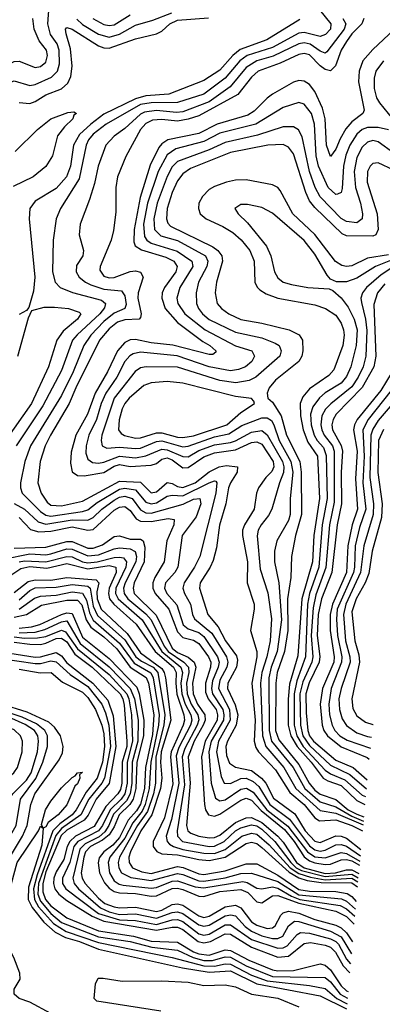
# Model space of a CAD drawing. Header units: inches. Extents: x 884549 to 1028252, y 526810 to 653624.
# Tile 694 of 1056: x 1000131 to 1001506, y 573772 to 577506. Entities that reach past the tile are written whole.
import ezdxf

# ---------------------------------------------------------------- set-up
doc = ezdxf.new("R2010")
doc.units = ezdxf.units.IN
doc.header["$MEASUREMENT"] = 0
doc.layers.add('B0507', color=7, linetype='Continuous')

msp = doc.modelspace()

# ---------------------------------------------------------------- linework, layer by layer
at = {"layer": 'B0507', "color": 5}
for points, elevation in [([(1000000, 577123), (1000010, 577121.1), (1000030, 577149.2), (1000042.4, 577197.6), (1000055, 577225), (1000070, 577247.4), (1000090, 577266), (1000110, 577273.8), (1000170, 577256.1), (1000190, 577259.6), (1000252.3, 577287.7), (1000275.2, 577310), (1000282.1, 577337.9), (1000281.3, 577390), (1000274.1, 577414.1), (1000248.6, 577450), (1000238.1, 577490), (1000246.5, 577610)], 1940), ([(1001204.1, 577624.1), (1001310.8, 577490), (1001309.6, 577470), (1001290.5, 577450), (1001270, 577442.5), (1001210, 577456.8), (1001190, 577455.3), (1001090, 577399.8), (1000993.3, 577370), (1000966.4, 577350), (1000910, 577283.8), (1000830, 577223.1), (1000730, 577192), (1000630, 577191.1), (1000590, 577184.1), (1000459.7, 577110), (1000410, 577071.3), (1000392.7, 577050), (1000384, 577030), (1000357.1, 576902.9), (1000286.1, 576790), (1000269.4, 576750.6), (1000258.2, 576670), (1000256.1, 576550), (1000266.1, 576510), (1000285.3, 576490), (1000331.5, 576471.5), (1000441.6, 576441.6), (1000456.6, 576430), (1000452.8, 576412.8), (1000435.8, 576390), (1000348.7, 576311.3), (1000331.2, 576290), (1000290, 576175.6), (1000218.7, 576041.3), (1000117.8, 575890)], 1940), ([(1000000, 577336.4), (1000013.9, 577313.9), (1000030, 577307.8), (1000110, 577347), (1000130, 577347.9), (1000190, 577325.1), (1000210, 577328), (1000230, 577345.1), (1000236.6, 577370), (1000232.5, 577390), (1000205.5, 577425.5), (1000186, 577470), (1000181.2, 577510)], 1960), ([(1000130, 577191.3), (1000170, 577188.4), (1000190, 577195.5), (1000230, 577220.4), (1000290, 577243.8), (1000314.3, 577265.7), (1000325.9, 577290), (1000330.4, 577330), (1000324.3, 577395.7), (1000307.7, 577452.3), (1000305.7, 577470), (1000310, 577476.6), (1000330, 577470.1), (1000430, 577406.6), (1000450, 577398.8), (1000470, 577397.7), (1000570, 577432.7), (1000650, 577452.1), (1000670, 577462.4), (1000700.3, 577490), (1000730, 577503.7), (1000847.8, 577512.2)], 1920), ([(1001193.4, 577506.6), (1001068.6, 577430), (1000967.5, 577392.5), (1000939.8, 577370), (1000890, 577314.9), (1000830, 577274.8), (1000696.3, 577223.7), (1000610, 577217), (1000570, 577206.2), (1000450, 577147.2), (1000400.5, 577110), (1000358.6, 577070), (1000334.9, 577030), (1000323.5, 576950), (1000308.5, 576910), (1000270, 576865.3), (1000190, 576817.6), (1000170.1, 576790), (1000167, 576750), (1000189.3, 576530), (1000183.2, 576476.8), (1000165.5, 576414.5), (1000157.5, 576402.5), (1000130, 576387.5)], 1920), ([(1001356.2, 577510), (1001367.5, 577490), (1001361.6, 577470), (1001296, 577384), (1001290, 577378.5), (1001270, 577386.7), (1001232.5, 577412.5), (1001210, 577417.5), (1001190, 577414.4), (1001092.8, 577367.3), (1001030, 577349.2), (1000990, 577324.1), (1000929.3, 577250.7), (1000850, 577193.9), (1000750, 577156.9), (1000725.7, 577154.3), (1000650, 577161.6), (1000604.8, 577155.2), (1000590, 577147.5), (1000530, 577092.6), (1000490, 577064), (1000458.3, 577030), (1000428.6, 576950), (1000415.4, 576884.6), (1000396.5, 576823.5), (1000360.5, 576730), (1000356.3, 576690), (1000372.8, 576630), (1000370.2, 576610), (1000346.8, 576573.2), (1000345.5, 576550), (1000356.6, 576530), (1000380.6, 576510), (1000400.5, 576500.5), (1000450, 576484), (1000517.3, 576477.3), (1000530, 576459.1), (1000534.8, 576425.2), (1000530, 576410), (1000490, 576393.2), (1000450, 576361.1), (1000401.7, 576310), (1000374.4, 576270), (1000334.5, 576170), (1000290, 576081.3), (1000172.3, 575890), (1000151.5, 575830), (1000134.6, 575750), (1000134.5, 575730), (1000141.1, 575710), (1000210, 575641.4), (1000230, 575627.2), (1000250, 575623.5), (1000370, 575640.4), (1000390, 575647.5), (1000424.6, 575675.4), (1000510, 575726.1), (1000530, 575729.9), (1000570, 575723.2), (1000610, 575676.6), (1000630, 575669.9), (1000650, 575673.1), (1000690, 575698.7), (1000710, 575702.4), (1000750, 575700.6), (1000850, 575748.9), (1000870, 575757.4), (1000875.6, 575755.6), (1000878.9, 575750), (1000875.2, 575710), (1000814.5, 575470), (1000794.5, 575430), (1000754.7, 575370), (1000749.3, 575350), (1000755.7, 575330), (1000778.5, 575290), (1000786.3, 575250), (1000794.4, 575234.4), (1000859.2, 575179.2), (1000915.2, 575090), (1000920.5, 575070), (1000916.3, 575050), (1000890, 575001.8), (1000885.3, 574970), (1000926.4, 574890), (1000929, 574850), (1000884.5, 574770), (1000877.3, 574730), (1000895.3, 574635.3), (1000907, 574610), (1000930, 574609.5), (1000970, 574628.8), (1000990, 574629.1), (1001017, 574617), (1001037.5, 574597.5), (1001079.2, 574530), (1001154.7, 574474.7), (1001230, 574372.9), (1001250, 574357.5), (1001270, 574352.9), (1001290, 574356.8), (1001330, 574376.8), (1001350, 574378.3), (1001370, 574371.5), (1001422.8, 574335.4)], 1960), ([(1001435.5, 577510), (1001428.2, 577490), (1001390, 577451.6), (1001370, 577422.8), (1001350, 577390), (1001328.9, 577331.1), (1001310, 577311.5), (1001290, 577316.6), (1001270, 577331.4), (1001230, 577372.4), (1001210, 577377.8), (1001190, 577374.4), (1001119.2, 577340.8), (1001035.6, 577310), (1001010, 577288.3), (1000957.8, 577222.2), (1000810, 577141.8), (1000770, 577128), (1000730, 577121), (1000670, 577127.4), (1000634.7, 577125.3), (1000610, 577112.6), (1000590, 577090), (1000533.2, 576986.8), (1000502.5, 576910), (1000495.9, 576870), (1000495.6, 576775.6), (1000486.9, 576706.9), (1000478.7, 576670), (1000436.1, 576570), (1000435.4, 576555.4), (1000450, 576533.6), (1000470, 576527), (1000490, 576528.6), (1000550, 576551.1), (1000570, 576553), (1000590, 576548.8), (1000599.7, 576530), (1000580.9, 576470), (1000579.3, 576450), (1000592.4, 576390), (1000590, 576376.3), (1000584.6, 576370), (1000530, 576367.1), (1000501.6, 576358.4), (1000470, 576334.1), (1000434.1, 576290), (1000344.7, 576110), (1000319.5, 576050), (1000247.7, 575930), (1000228.3, 575890), (1000209.2, 575830), (1000199.7, 575750), (1000212.2, 575710), (1000235.8, 575675.8), (1000250, 575664.9), (1000290, 575662.3), (1000370, 575680.3), (1000510, 575755.7), (1000590, 575751.5), (1000630, 575711.1), (1000650, 575714.9), (1000690, 575750.6), (1000710, 575747.3), (1000730, 575735.6), (1000750, 575731.2), (1000797, 575750), (1000850, 575791.3), (1000887.1, 575810), (1000915.1, 575815.1), (1000956.8, 575810), (1000956.5, 575790), (1000930.3, 575750), (1000923.5, 575730), (1000913.5, 575670), (1000888.8, 575588.8), (1000877.4, 575502.6), (1000864.8, 575455.2), (1000853.9, 575430), (1000815.2, 575370), (1000813.6, 575350), (1000844.4, 575250), (1000883.3, 575203.3), (1000911.1, 575150), (1000953, 575093), (1000957.1, 575077.1), (1000953.9, 575050), (1000920, 574990), (1000919.8, 574970), (1000948.2, 574908.2), (1000958.8, 574870), (1000952.5, 574830), (1000919.2, 574770), (1000912.9, 574750), (1000915.1, 574715.1), (1000926.9, 574686.9), (1000950, 574671.4), (1001010, 574658.2), (1001048.1, 574630), (1001064.3, 574610), (1001094.2, 574554.2), (1001174, 574494), (1001213.6, 574430), (1001250, 574390.4), (1001270, 574385.8), (1001330, 574410.5), (1001350, 574409.3), (1001370, 574401.7), (1001424.9, 574358.8)], 1980), ([(1000347.8, 577507.8), (1000370, 577488.1), (1000430, 577450.7), (1000470, 577440.1), (1000510, 577451.1), (1000570, 577485.4), (1000636, 577504), (1000708, 577532)], 1940), ([(1000408.3, 577510), (1000450, 577487.7), (1000470, 577484), (1000490, 577486.8), (1000550, 577523.8)], 1960), ([(1001551.1, 577468.9), (1001470, 577392.6), (1001432.1, 577350), (1001418.3, 577310), (1001415.3, 577270), (1001437.7, 577162.3), (1001432.9, 577150), (1001390, 577118.3), (1001368.3, 577091.7), (1001345.8, 577054.2), (1001330, 577015.4), (1001310, 576986.5), (1001294.6, 577030), (1001288.9, 577130), (1001279.2, 577170), (1001250, 577233.2), (1001230, 577259.4), (1001210, 577272.6), (1001190, 577274.6), (1001170, 577268.3), (1001090, 577223), (1001070, 577208.7), (1001020.7, 577159.3), (1000995.8, 577144.2), (1000880.3, 577110), (1000810, 577074.1), (1000693.3, 577050), (1000670, 577034.9), (1000658.6, 577021.4), (1000625.7, 576954.3), (1000588.6, 576831.4), (1000565.9, 576710), (1000563.7, 576663.7), (1000568.8, 576648.8), (1000592.7, 576632.7), (1000685.1, 576605.1), (1000715.5, 576590), (1000728, 576570), (1000723.5, 576550), (1000679.8, 576490), (1000671.9, 576470), (1000670.3, 576450), (1000682.9, 576410), (1000730, 576357.8), (1000825.1, 576285.1), (1000851.8, 576270), (1000874.6, 576250), (1000874.4, 576245.6), (1000864.2, 576235.8), (1000850, 576235.6), (1000712, 576272), (1000630, 576280.2), (1000570, 576293), (1000550, 576291.8), (1000530, 576282), (1000502.1, 576250), (1000464.8, 576170), (1000417.5, 576090), (1000388.2, 576010), (1000344.2, 575930), (1000326.2, 575866.2), (1000323.7, 575823.7), (1000330.8, 575790.8), (1000350, 575777), (1000375.5, 575775.5), (1000450, 575789), (1000490, 575812.1), (1000510, 575818.6), (1000550, 575811), (1000630, 575816.6), (1000650, 575823.4), (1000670, 575839), (1000690, 575843.8), (1000710, 575837.2), (1000750, 575806.9), (1000770, 575807.5), (1000830, 575848.2), (1000870, 575862.7), (1000950, 575874.3), (1001010, 575902.6), (1001030, 575905.4), (1001050, 575895.6), (1001092.3, 575830), (1001094.9, 575810), (1001087.3, 575792.7), (1001064.2, 575770), (1001037.1, 575730), (1001029.1, 575710), (1001020.7, 575650), (1000983.9, 575590), (1000976.6, 575570), (1000976.1, 575550), (1000994.9, 575450), (1000993.5, 575370), (1001019.7, 575290), (1001020.3, 575270), (1001006.7, 575190), (1001030.5, 575110), (1001031, 575090), (1001011.6, 574990), (1001024.5, 574850), (1001020.9, 574770), (1001026.3, 574746.3), (1001036.2, 574730), (1001100.9, 574660.9), (1001155.8, 574575.8), (1001210, 574529.3), (1001250, 574478.7), (1001267.8, 574467.8), (1001330, 574471.8), (1001390.6, 574450), (1001431.3, 574430.4)], 2020), ([(1001510.7, 577349.3), (1001482.1, 577310), (1001475.7, 577284.3), (1001475.7, 577244.3), (1001484.3, 577210), (1001495.5, 577190), (1001544.6, 577130)], 2040), ([(1001530, 577088.4), (1001490, 577097.5), (1001450, 577097.2), (1001430, 577089.4), (1001410, 577071.3), (1001383.1, 577030), (1001367.5, 576992.5), (1001358.4, 576950), (1001353.9, 576866), (1001349.6, 576850.4), (1001336.4, 576843.6), (1001330, 576842.9), (1001300.3, 576870), (1001264.4, 576950), (1001255, 576990), (1001249.5, 577109.5), (1001237.7, 577150), (1001210, 577185.7), (1001190, 577192.3), (1001130, 577173.3), (1001026.7, 577110), (1000890, 577075), (1000830, 577044.5), (1000723.6, 577016.4), (1000690, 576993.4), (1000656.4, 576930), (1000616.5, 576810), (1000601.1, 576730), (1000604.1, 576684.1), (1000613.1, 576670), (1000630, 576658.9), (1000728.4, 576628.4), (1000784.5, 576590), (1000787.2, 576570), (1000738.6, 576490), (1000727.5, 576450), (1000730.4, 576430), (1000757.1, 576390), (1000834.2, 576330), (1000950, 576268.4), (1001011.6, 576250), (1001021.4, 576230), (1001010.9, 576210), (1000987.9, 576190), (1000961, 576179), (1000930, 576174.1), (1000850, 576189.4), (1000728.7, 576231.3), (1000590, 576245.4), (1000561.2, 576238.8), (1000548.8, 576231.2), (1000530.4, 576209.6), (1000499.3, 576150), (1000458.2, 576090), (1000440.9, 576050), (1000423.2, 575990), (1000394, 575930), (1000382.9, 575890), (1000382.2, 575862.2), (1000390, 575839.8), (1000406.9, 575826.9), (1000430, 575824.1), (1000450, 575827.6), (1000510, 575850.8), (1000570, 575844.3), (1000610, 575851.9), (1000670, 575876.8), (1000690, 575874.5), (1000750, 575849), (1000770, 575848.2), (1000810, 575872), (1000870, 575893.6), (1000930, 575901.9), (1000950, 575908.9), (1001010, 575941.5), (1001050, 575947.8), (1001070, 575931.8), (1001127.9, 575830), (1001133.4, 575810), (1001131.9, 575788.1), (1001116.3, 575750), (1001086.8, 575650), (1001074.6, 575625.4), (1001046.3, 575590), (1001036, 575570), (1001031.9, 575548.1), (1001042.7, 575422.7), (1001072.1, 575332.1), (1001085.7, 575234.3), (1001080.4, 575150), (1001067.9, 575090), (1001048.9, 575030), (1001044.8, 574990), (1001052.1, 574790), (1001064.6, 574750), (1001132.7, 574670), (1001178.7, 574590), (1001270, 574506.5), (1001330, 574497.1), (1001433.3, 574452.3)], 2040), ([(1000113.8, 577006.2), (1000198.4, 577090), (1000250, 577129.4), (1000313.4, 577153.4), (1000336.7, 577156.7), (1000346.9, 577150), (1000336.5, 577143.5), (1000332.9, 577130), (1000301, 577099), (1000274.8, 577065.2), (1000255.4, 576990), (1000231, 576949), (1000182.9, 576910), (1000106.7, 576873.3)], 1880), ([(1001550, 576999), (1001490, 577043.2), (1001470, 577047.6), (1001450, 577040.8), (1001430, 577021.9), (1001410, 576983.4), (1001399.4, 576930), (1001404.4, 576870), (1001423.9, 576810), (1001431, 576770), (1001429.6, 576750), (1001410, 576735.6), (1001370, 576740.6), (1001350, 576752.5), (1001270, 576833.5), (1001251.1, 576870), (1001230.6, 576930.6), (1001201.8, 577061.8), (1001188.5, 577088.5), (1001170, 577099.7), (1001130, 577099.2), (1001032.7, 577067.3), (1000910, 577040.5), (1000850, 577012.4), (1000730, 576968.1), (1000710, 576947.5), (1000690, 576911.3), (1000652.9, 576810), (1000640.2, 576750), (1000643.1, 576710), (1000666, 576686), (1000730, 576668.1), (1000836.3, 576610), (1000845.2, 576590), (1000841.4, 576570), (1000809.1, 576510), (1000800.2, 576470), (1000801.3, 576430), (1000809, 576410), (1000823.9, 576390), (1000850, 576368.8), (1000950, 576321.4), (1001050, 576299.8), (1001099.7, 576279.7), (1001114.7, 576270), (1001123.1, 576250), (1001118, 576230), (1001026.8, 576150), (1001001.9, 576138.1), (1000950.8, 576129.3), (1000890, 576137.7), (1000730, 576188.6), (1000610.4, 576189.6), (1000590, 576185.4), (1000568.7, 576171.3), (1000489.5, 576070.5), (1000442.9, 575930), (1000440.1, 575910), (1000444.6, 575890), (1000461.4, 575881.4), (1000510, 575884.8), (1000570, 575879.3), (1000590, 575881.5), (1000650, 575906.7), (1000670, 575908.2), (1000750, 575885.8), (1000770, 575888.5), (1000870, 575924), (1000924.7, 575935.3), (1000973.4, 575966.6), (1001050, 575995.8), (1001070, 575996.4), (1001085.5, 575985.6), (1001095, 575970), (1001115.3, 575910), (1001159.8, 575830), (1001166.4, 575790), (1001157.1, 575690), (1001156.8, 575630), (1001150, 575606.5), (1001106.6, 575530), (1001097.1, 575490), (1001096.8, 575450), (1001113.8, 575370), (1001124, 575230), (1001107.3, 575110), (1001084.2, 575050), (1001075.9, 575010), (1001077, 574810), (1001086.4, 574770), (1001167.8, 574670), (1001212, 574590), (1001270, 574539.4), (1001330, 574521.1), (1001390, 574485), (1001434.5, 574465.9)], 2060), ([(1001550, 576934.9), (1001490, 576962.9), (1001470, 576960.5), (1001460.4, 576950), (1001450.4, 576929.6), (1001448.6, 576890), (1001486.4, 576770), (1001490, 576710), (1001481.4, 576690), (1001470, 576684.6), (1001370, 576686.1), (1001353.4, 576693.4), (1001250, 576794.1), (1001230, 576819), (1001216, 576850), (1001170, 576996.7), (1001150, 577022.5), (1001130, 577031.9), (1001072.2, 577030), (1000930, 577001.7), (1000778.4, 576941.6), (1000750, 576921.5), (1000730, 576895.2), (1000709.2, 576850.8), (1000690.5, 576790), (1000687.9, 576750), (1000693.6, 576733.6), (1000703.1, 576723.1), (1000863.9, 576643.9), (1000883.2, 576630), (1000897.5, 576610), (1000900.8, 576590), (1000877.8, 576510), (1000873, 576470), (1000880.5, 576430), (1000895.9, 576410), (1000924.4, 576390), (1000970, 576369.5), (1001050, 576355.5), (1001152.8, 576330), (1001190.6, 576310.6), (1001203.1, 576290), (1001204.7, 576250), (1001200.5, 576230), (1001189.2, 576210), (1001100.8, 576139.3), (1001077.5, 576110), (1001069.3, 576089.3), (1001072.7, 576070), (1001090, 576055.5), (1001123.2, 576003.2), (1001142.6, 575930), (1001193, 575830), (1001199.1, 575790), (1001199.4, 575630), (1001176.5, 575550), (1001161.4, 575470), (1001159, 575390), (1001147.1, 575310), (1001147.6, 575190), (1001135.9, 575110), (1001107.9, 575030), (1001102.6, 574990), (1001101.7, 574810), (1001114.4, 574774.4), (1001190, 574681.9), (1001228.7, 574610), (1001250, 574584.4), (1001270, 574568.9), (1001330, 574548.3), (1001377.1, 574510), (1001410, 574493), (1001436.1, 574483.2)], 2080), ([(1001530, 576614.6), (1001450, 576601), (1001390, 576572.8), (1001370, 576569.7), (1001353.1, 576573.1), (1001328.3, 576588.3), (1001250, 576691.4), (1001167.3, 576770), (1001118.5, 576858.5), (1001110, 576869.3), (1001090, 576879.2), (1000990, 576898.1), (1000950, 576897.2), (1000915.3, 576890), (1000870, 576873.8), (1000850, 576861.8), (1000824.1, 576835.9), (1000810.9, 576810), (1000809.3, 576790), (1000816.1, 576770), (1000823.1, 576763.1), (1000838.7, 576750), (1000901.5, 576721.5), (1000938.9, 576698.9), (1000970.9, 576670.9), (1001003.7, 576630), (1001020.7, 576590), (1001023.3, 576510), (1001031.3, 576491.3), (1001041.4, 576481.4), (1001066, 576466), (1001110, 576449.2), (1001250, 576423.9), (1001290.7, 576410.7), (1001330, 576385.3), (1001350, 576354.6), (1001358.8, 576330), (1001362.1, 576310), (1001356.4, 576270), (1001322.5, 576177.5), (1001303.5, 576156.5), (1001230, 576106.2), (1001204.3, 576075.7), (1001194.6, 576050), (1001196.1, 576003.9), (1001206, 575950), (1001224.3, 575904.3), (1001260.7, 575850), (1001267.7, 575690), (1001246.9, 575550), (1001241.9, 575450), (1001200.5, 575310), (1001186.3, 575093.7), (1001153.9, 574986.1), (1001149.1, 574929.1), (1001149.4, 574830), (1001159, 574790), (1001182.8, 574750), (1001236.7, 574690), (1001281.3, 574630), (1001299.3, 574619.3), (1001350, 574601.8), (1001410, 574545), (1001440.2, 574529.8)], 2120), ([(1001550, 576597.4), (1001480.1, 576570), (1001410, 576525.4), (1001370, 576511.3), (1001331.9, 576511.9), (1001310, 576522), (1001297, 576537), (1001250, 576617), (1001210, 576668.3), (1001090, 576772.1), (1001050, 576793.7), (1000995.6, 576804.4), (1000970, 576804.8), (1000947.6, 576790), (1000959.7, 576770), (1000995, 576735), (1001066.5, 576646.5), (1001083.8, 576610), (1001096.9, 576550), (1001110, 576527.1), (1001130.8, 576510.8), (1001161.3, 576501.3), (1001224, 576490), (1001304.7, 576484.7), (1001319.1, 576479.1), (1001350, 576450.9), (1001376.1, 576416.1), (1001399.6, 576370), (1001410.2, 576330), (1001407.1, 576270), (1001386.6, 576190), (1001370, 576152.8), (1001350, 576128), (1001290, 576090.8), (1001268, 576072), (1001242.2, 576037.8), (1001233.9, 576010), (1001235.8, 575970), (1001248.1, 575930), (1001259.1, 575910), (1001283.1, 575883.1), (1001293.4, 575853.4), (1001297.1, 575690), (1001278.3, 575590), (1001265.7, 575430), (1001230.7, 575330), (1001222.8, 575290), (1001214.3, 575090), (1001181.7, 574998.3), (1001171.9, 574950), (1001172.5, 574830), (1001181.7, 574790), (1001205.8, 574750), (1001290, 574659.8), (1001310, 574646.1), (1001363.6, 574623.6), (1001430, 574565), (1001442.9, 574559.7)], 2140), ([(1001549.8, 576570), (1001501.8, 576538.2), (1001446.6, 576490), (1001431.3, 576470), (1001425, 576450), (1001426.6, 576433.4), (1001442.8, 576370), (1001447.6, 576327.6), (1001443.4, 576230), (1001433.4, 576190), (1001415.1, 576150), (1001390, 576113.1), (1001310.5, 576049.5), (1001291.2, 576028.8), (1001277, 576003), (1001272.8, 575970), (1001277.2, 575950), (1001285.9, 575930), (1001316.8, 575890), (1001323.1, 575870), (1001323.6, 575676.4), (1001305.8, 575590), (1001291.5, 575428.5), (1001254.7, 575325.3), (1001244.6, 575275.4), (1001236.7, 575170), (1001242.1, 575090), (1001238.6, 575070), (1001205, 574995), (1001193.2, 574950), (1001195.7, 574830), (1001204.4, 574790), (1001230, 574753.6), (1001310, 574678.8), (1001383.4, 574643.4), (1001445.6, 574588.9)], 2160), ([(1001516, 576504), (1001487.3, 576470), (1001474.5, 576425.5), (1001481.6, 576230), (1001473.7, 576190), (1001430, 576110.5), (1001331.8, 576010), (1001319.6, 575990), (1001314.7, 575970), (1001317.5, 575950), (1001350, 575891.1), (1001355, 575870), (1001350, 575790), (1001351.9, 575670), (1001334.7, 575590), (1001315.3, 575410), (1001275.3, 575310), (1001263.3, 575250), (1001259, 575170), (1001268.9, 575091.1), (1001266.7, 575070), (1001228.6, 574991.4), (1001216.3, 574950), (1001217, 574877), (1001223.6, 574810), (1001230.5, 574790), (1001245.6, 574770), (1001330, 574697.5), (1001395.3, 574670), (1001448.7, 574623.4)], 2180), ([(1000124.6, 576230), (1000164.6, 576375.4), (1000177.2, 576402.7), (1000224.3, 576415.7), (1000263.9, 576416.1), (1000316.4, 576410), (1000356.4, 576396.4), (1000363.8, 576390), (1000350.6, 576370), (1000295.6, 576324.4), (1000271.7, 576290), (1000240.6, 576190), (1000176.1, 576050), (1000077.5, 575910)], 1920), ([(1001543, 576170), (1001500, 576100), (1001411.3, 575990), (1001400.6, 575970), (1001396.5, 575950), (1001411, 575870), (1001405, 575765), (1001412, 575650), (1001392.3, 575590), (1001375.8, 575510), (1001370.9, 575410), (1001317.3, 575290), (1001307.9, 575250), (1001308.1, 575190), (1001324, 575090), (1001322.3, 575070), (1001279.5, 574970), (1001271, 574910), (1001278.5, 574830), (1001284.8, 574810), (1001297.8, 574790), (1001350, 574748.1), (1001448.1, 574708.1), (1001456.4, 574701.9)], 2220), ([(1001540.3, 576099.7), (1001452, 575990), (1001432.3, 575950), (1001436.7, 575850), (1001432.2, 575750), (1001443.8, 575650), (1001420, 575580), (1001403.4, 575510), (1001401.3, 575430), (1001396.9, 575410), (1001335.4, 575270), (1001332.1, 575232.1), (1001336.3, 575170), (1001352.5, 575090), (1001351.8, 575070), (1001312.2, 574970), (1001303.4, 574910), (1001306.1, 574870), (1001316.2, 574830), (1001326.1, 574810), (1001345.4, 574790), (1001373.3, 574773.3), (1001461, 574742.9)], 2240), ([(1001565.7, 576074.3), (1001490, 575985.8), (1001470, 575953), (1001462.5, 575930), (1001459.3, 575770), (1001473.2, 575670), (1001471.5, 575630), (1001435.7, 575510), (1001423.4, 575410), (1001368.3, 575290), (1001358.4, 575250), (1001366.1, 575150), (1001383.4, 575090), (1001384, 575070), (1001350, 574969.1), (1001341.7, 574930), (1001343.7, 574890), (1001354.4, 574854.4), (1001370, 574828.7), (1001410, 574801.7), (1001450, 574787.9), (1001465.7, 574784.7)], 2260), ([(1001510, 575952.2), (1001492.1, 575910), (1001488.7, 575788.7), (1001505.4, 575670), (1001502.5, 575617.5), (1001468, 575490), (1001454.9, 575405.1), (1001440.9, 575370), (1001406.5, 575310), (1001390, 575259.7), (1001401.4, 575150), (1001417.6, 575097.6), (1001419.9, 575070), (1001390.4, 574930), (1001394.2, 574894.2), (1001410, 574866), (1001442.2, 574842.2), (1001470, 574833.3), (1001471.1, 574833.3)], 2280), ([(1000110, 575671.2), (1000150, 575649.1), (1000201.2, 575601.2), (1000230, 575592.3), (1000330, 575608.6), (1000390, 575607.6), (1000410, 575617.9), (1000443.1, 575650), (1000490, 575684), (1000510, 575695.5), (1000530, 575699.5), (1000557.8, 575690), (1000590, 575647.2), (1000610, 575635.9), (1000630, 575634.6), (1000750.8, 575669.2), (1000790, 575688.1), (1000814.7, 575690), (1000817.6, 575670), (1000799.9, 575620.2), (1000747.2, 575550), (1000730.4, 575430), (1000719, 575410), (1000683.7, 575370), (1000681, 575350), (1000689.1, 575330), (1000726.8, 575286.8), (1000751.4, 575211.4), (1000770, 575195.9), (1000810, 575181.7), (1000830, 575167.3), (1000881.5, 575090), (1000887, 575070), (1000884.2, 575050), (1000861.9, 574998.1), (1000858.2, 574970), (1000862.6, 574950), (1000901, 574890), (1000905.6, 574870), (1000903.5, 574850), (1000857.5, 574770), (1000848, 574730), (1000857.1, 574610), (1000873.5, 574553.5), (1000890, 574543.1), (1000910, 574548), (1000970, 574587.6), (1000991.1, 574591.1), (1001016.8, 574576.8), (1001068.8, 574510), (1001148.1, 574448.1), (1001222, 574350), (1001250, 574330.7), (1001290, 574327.3), (1001350, 574348.1), (1001370, 574344.5), (1001420.9, 574314.8)], 1940), ([(1000130, 575617.9), (1000172.3, 575572.3), (1000204, 575564), (1000250, 575565.8), (1000330, 575582.4), (1000390, 575569.7), (1000410, 575572.7), (1000490, 575646.2), (1000510, 575657.8), (1000530, 575659.9), (1000550, 575644), (1000573.4, 575613.4), (1000590, 575604), (1000630, 575603.2), (1000694.2, 575614.2), (1000717.6, 575610), (1000715.5, 575590), (1000689.4, 575530), (1000679.2, 575450), (1000644, 575390), (1000636.4, 575370), (1000636.4, 575350), (1000645.1, 575330), (1000697.3, 575270), (1000730, 575183.9), (1000750, 575163.1), (1000790, 575152.3), (1000810, 575140.3), (1000847.8, 575090), (1000856.2, 575070), (1000855.2, 575050), (1000835.4, 574990), (1000835.3, 574955.2), (1000845.3, 574930), (1000875.7, 574890), (1000881.9, 574870), (1000880.2, 574850), (1000834.3, 574770), (1000820.4, 574710), (1000832.6, 574530), (1000835.8, 574510), (1000847.3, 574490), (1000870, 574486), (1000890, 574493.3), (1000970, 574546.2), (1000990, 574553.8), (1001010, 574546.6), (1001046.9, 574506.9), (1001134.9, 574434.9), (1001172.1, 574390), (1001210, 574331.6), (1001230, 574316.6), (1001250, 574308.6), (1001290, 574302.2), (1001310, 574304), (1001350, 574319.5), (1001370, 574320.8), (1001390, 574316), (1001419.5, 574299.6)], 1920), ([(1000110, 575501.9), (1000230, 575506.1), (1000310, 575526.8), (1000330, 575527.4), (1000390, 575502), (1000410, 575501.3), (1000445.9, 575514.1), (1000490, 575545.7), (1000510, 575548.5), (1000550, 575535.8), (1000590, 575535.6), (1000600.1, 575530), (1000605.3, 575505.3), (1000603.9, 575450), (1000565.4, 575370), (1000561.1, 575350), (1000565.9, 575330), (1000648.2, 575248.2), (1000710, 575122.7), (1000730, 575106.3), (1000770, 575088.8), (1000792.6, 575070), (1000798.9, 575050), (1000787.1, 574990), (1000788.8, 574950), (1000804.9, 574910), (1000833.2, 574870), (1000834.6, 574850), (1000827.2, 574830), (1000793.2, 574770), (1000770.7, 574710), (1000778.2, 574610), (1000763.8, 574450), (1000769.1, 574430), (1000780.4, 574420.4), (1000810.7, 574409.3), (1000850, 574403), (1000870, 574404.6), (1000890, 574413.6), (1000950, 574462), (1000990, 574479.6), (1001010, 574480.7), (1001050, 574461.6), (1001110, 574409.7), (1001130, 574387.2), (1001181, 574310), (1001209.4, 574289.4), (1001290, 574268.2), (1001328.9, 574270), (1001370, 574282.3), (1001390, 574282), (1001416.7, 574267.5)], 1880), ([(1000070, 575459.9), (1000170, 575480.1), (1000230, 575477.1), (1000250, 575480.2), (1000310, 575498.8), (1000330, 575497.9), (1000390, 575472.8), (1000430, 575476.6), (1000490, 575499.5), (1000510, 575502.6), (1000550, 575499.8), (1000568.8, 575488.8), (1000574.2, 575470), (1000571.5, 575450), (1000531.9, 575370), (1000525.3, 575350), (1000527.5, 575330), (1000541.7, 575310), (1000610, 575252.5), (1000629.4, 575230), (1000679.6, 575130), (1000694.9, 575110), (1000754.1, 575070), (1000770.9, 575051), (1000772.9, 575030), (1000763.8, 574990), (1000766.8, 574950), (1000781.2, 574910), (1000807.1, 574870), (1000810.7, 574850.7), (1000804.3, 574830), (1000757.9, 574742.1), (1000746.9, 574710), (1000755.7, 574604.3), (1000728.1, 574430), (1000730.3, 574410), (1000749.1, 574390), (1000850, 574370.2), (1000870, 574371.3), (1000907.1, 574390), (1000949.5, 574430), (1000970, 574441.2), (1001010, 574452.8), (1001030, 574449), (1001050, 574436.6), (1001098.7, 574390), (1001159.8, 574310), (1001180, 574290), (1001199.2, 574279.2), (1001290, 574256.2), (1001390, 574265.8), (1001415.2, 574251.8)], 1860), ([(1000130, 575449.8), (1000150, 575454.3), (1000230, 575449.7), (1000310, 575470.7), (1000330, 575468.3), (1000370, 575450), (1000390, 575446.3), (1000424.9, 575450), (1000490, 575465.8), (1000510, 575468.2), (1000524.5, 575464.5), (1000536.6, 575450), (1000533.8, 575430), (1000495.4, 575350), (1000494.9, 575330), (1000504.2, 575310), (1000595.4, 575230), (1000670.1, 575110), (1000742.3, 575050), (1000748.9, 575030), (1000742.5, 574990), (1000746.2, 574950), (1000759.3, 574910), (1000780.4, 574870), (1000784.1, 574850), (1000778.4, 574830), (1000734.6, 574745.4), (1000725.1, 574714.9), (1000734.3, 574610), (1000706.6, 574473.4), (1000687, 574410), (1000690, 574390), (1000699.8, 574379.8), (1000714.1, 574370), (1000750, 574359.3), (1000830, 574344.9), (1000870, 574344), (1000910, 574358.7), (1000974, 574410), (1001010, 574421.6), (1001030, 574417.8), (1001076.9, 574376.9), (1001156.8, 574290), (1001190, 574267.6), (1001234, 574254), (1001290, 574244.3), (1001390, 574250.1), (1001413.9, 574236.4)], 1840), ([(1000090, 575394.7), (1000135.3, 575424.7), (1000170, 575432.4), (1000233.9, 575426.1), (1000310, 575443), (1000390, 575423.1), (1000470, 575435.6), (1000495.6, 575430), (1000496.7, 575410), (1000470.4, 575350), (1000467.5, 575330), (1000472.1, 575310), (1000487.8, 575290), (1000573.6, 575213.6), (1000644.7, 575110), (1000714.8, 575050), (1000725, 575030), (1000723.2, 574990), (1000727.5, 574947.5), (1000754.3, 574870), (1000756.4, 574850), (1000750.6, 574830), (1000705.3, 574730), (1000703, 574710), (1000712.5, 574607.5), (1000680.7, 574479.3), (1000638, 574390), (1000637.8, 574370), (1000650.9, 574350.9), (1000670, 574343.1), (1000730, 574339.3), (1000810, 574320.7), (1000850, 574317.1), (1000910.1, 574329.9), (1000990, 574381.8), (1001010, 574386.9), (1001030, 574381.6), (1001050, 574367), (1001152.9, 574272.9), (1001190, 574251.3), (1001221.4, 574241.4), (1001274, 574234), (1001390, 574232.6), (1001412.2, 574217.8)], 1820), ([(1000110, 575334), (1000164.1, 575375.9), (1000190, 575382.1), (1000250, 575379.8), (1000310, 575390.4), (1000421.9, 575381.9), (1000431.7, 575370), (1000424.4, 575335.6), (1000424.5, 575310), (1000440, 575270), (1000538.5, 575178.5), (1000590, 575104.4), (1000670, 575045.2), (1000679.3, 575030), (1000684, 575010), (1000705, 574850), (1000667.3, 574730), (1000665.1, 574690), (1000669.8, 574630), (1000665.4, 574590), (1000632.8, 574490), (1000590.2, 574430), (1000550.9, 574350), (1000545.4, 574330), (1000546.3, 574310), (1000559.7, 574290), (1000594.7, 574274.7), (1000630, 574268.3), (1000730, 574294), (1000751.1, 574291.1), (1000810, 574266.3), (1000830, 574264.2), (1000910, 574278.5), (1000990, 574304.2), (1001030, 574305), (1001110, 574261.6), (1001190, 574207.6), (1001230, 574201), (1001330, 574199.8), (1001372.3, 574192.3), (1001390, 574180.4), (1001407.2, 574162.3)], 1780), ([(1000130, 575306), (1000170, 575341.8), (1000190, 575351), (1000270, 575353.6), (1000330, 575364.6), (1000390, 575357.1), (1000398.5, 575350), (1000410, 575281.2), (1000426.8, 575246.8), (1000530, 575154.2), (1000572.2, 575090), (1000593.4, 575073.4), (1000637.9, 575050), (1000655.4, 575030), (1000682, 574870), (1000677.9, 574830), (1000647.9, 574710), (1000646.4, 574610), (1000638.4, 574570), (1000616.3, 574503.7), (1000577.6, 574450), (1000509.7, 574330), (1000505.2, 574310), (1000507.6, 574290), (1000517.9, 574270), (1000552.5, 574252.5), (1000630, 574241.1), (1000730, 574268.1), (1000750, 574264.9), (1000810, 574240.5), (1000830, 574239.1), (1000910, 574251.9), (1000970, 574268.5), (1001010, 574268.8), (1001110, 574237.6), (1001190, 574187.7), (1001352, 574172), (1001370, 574163.5), (1001404.5, 574132.8)], 1760), ([(1000130, 575270), (1000187.6, 575312.4), (1000210, 575319.9), (1000270, 575323.9), (1000330, 575336.3), (1000370, 575331.1), (1000384.3, 575304.3), (1000396, 575256), (1000410, 575228.9), (1000510, 575142), (1000565.6, 575065.6), (1000628.7, 575028.7), (1000637.9, 575010), (1000660.7, 574870), (1000658.2, 574830), (1000628.5, 574690), (1000622.5, 574590), (1000606.8, 574530), (1000595.2, 574504.8), (1000560.1, 574459.9), (1000530, 574401.8), (1000473.6, 574330), (1000466.7, 574310), (1000471.9, 574270), (1000490, 574239.9), (1000508.1, 574228.1), (1000524, 574224), (1000630, 574212.7), (1000650, 574215.1), (1000710, 574238.5), (1000730, 574240.5), (1000797.1, 574217.1), (1000830, 574213.2), (1000977.4, 574237.4), (1000994.2, 574234.2), (1001030, 574212.2), (1001050, 574210.3), (1001090, 574217.1), (1001110, 574212), (1001162, 574182), (1001193.5, 574170), (1001346.1, 574146.1), (1001370, 574134.1), (1001402.2, 574106.5)], 1740), ([(1000110, 575240.3), (1000157.2, 575250), (1000214.4, 575285.6), (1000310, 575305.2), (1000350, 575304.8), (1000367, 575287), (1000383.5, 575230), (1000401.7, 575201.7), (1000450, 575165.8), (1000499.4, 575119.4), (1000550.2, 575050.2), (1000611.1, 575011.1), (1000619.2, 574990), (1000640.4, 574870), (1000634.7, 574794.7), (1000608.2, 574670), (1000604, 574590), (1000589, 574531), (1000574, 574506), (1000542.3, 574470), (1000510, 574405.2), (1000484.4, 574375.6), (1000450.7, 574350), (1000432.8, 574327.2), (1000428.7, 574308.7), (1000434.5, 574270), (1000452.5, 574232.5), (1000470, 574212.5), (1000490, 574200.2), (1000510, 574194.6), (1000570, 574192.2), (1000630, 574182.6), (1000650, 574183.5), (1000710, 574211.4), (1000730, 574212.6), (1000750, 574207.7), (1000810, 574181.5), (1000830, 574181), (1000890, 574199.5), (1000970, 574207.3), (1000995.8, 574195.8), (1001030, 574161.2), (1001050, 574156.3), (1001090, 574183.1), (1001110, 574184.3), (1001190, 574155.1), (1001330, 574124.8), (1001370, 574105.2), (1001399.5, 574076.4)], 1720), ([(1000130, 575199), (1000176.8, 575203.2), (1000207.5, 575212.5), (1000290, 575249.9), (1000310, 575256.1), (1000330, 575253.7), (1000370, 575164.5), (1000470, 575082.9), (1000575, 574975), (1000584.1, 574950), (1000602.3, 574850), (1000600.2, 574790), (1000575.8, 574690), (1000571.4, 574590), (1000561.3, 574550), (1000549.5, 574530), (1000508.2, 574490), (1000490, 574445.4), (1000470, 574414.6), (1000445.6, 574394.4), (1000399.4, 574370), (1000381.2, 574350), (1000374, 574330), (1000364.8, 574270), (1000367.8, 574250), (1000379.2, 574230), (1000430, 574174), (1000454.8, 574154.8), (1000490, 574141.2), (1000510, 574137.8), (1000570, 574140.4), (1000650, 574123.9), (1000670, 574129), (1000710, 574149.9), (1000730, 574153.5), (1000750, 574148.3), (1000810, 574107), (1000830, 574101.6), (1000850, 574106.1), (1000910, 574141.7), (1000950, 574147.8), (1000970, 574137.8), (1001010, 574085.2), (1001030, 574072.4), (1001070, 574060.1), (1001090, 574062.3), (1001100.1, 574070), (1001120.8, 574110), (1001130, 574118.8), (1001150, 574124.8), (1001190, 574117.2), (1001250, 574094), (1001330, 574071.7), (1001350, 574061.4), (1001370, 574042.7), (1001393.4, 574008.9)], 1680), ([(1000130, 575180.5), (1000190, 575183.3), (1000227, 575193.1), (1000290, 575223), (1000310, 575226.4), (1000360.8, 575140.8), (1000470, 575051.9), (1000550.6, 574970), (1000566.9, 574930), (1000580.4, 574850), (1000579.3, 574770), (1000557.5, 574690), (1000556.2, 574610), (1000550.6, 574570), (1000536.4, 574543.6), (1000487.3, 574492.7), (1000469.5, 574450), (1000454, 574426), (1000432.3, 574407.7), (1000379.2, 574380.8), (1000360, 574360), (1000332.5, 574250), (1000338.3, 574230), (1000354.6, 574210), (1000437.5, 574137.5), (1000470, 574122.8), (1000510, 574113), (1000570, 574114.5), (1000650, 574098.3), (1000710, 574120.2), (1000730, 574123.1), (1000750, 574116.8), (1000810, 574073.6), (1000830, 574068), (1000850, 574072.2), (1000910, 574107), (1000931.4, 574111.4), (1000950, 574107.1), (1000986.8, 574066.8), (1001010, 574049.1), (1001050, 574031.6), (1001090, 574021.9), (1001110, 574022.2), (1001129.1, 574030.9), (1001150.9, 574070), (1001173.1, 574086.9), (1001190, 574086.6), (1001310.1, 574050), (1001350, 574028.5), (1001389.3, 573963.6)], 1660), ([(1000110, 575165.2), (1000150, 575160.1), (1000198.8, 575161.2), (1000230, 575167), (1000290, 575190.4), (1000304.7, 575184.7), (1000350, 575119.9), (1000470, 575022.4), (1000537.9, 574950), (1000545.4, 574930), (1000554.8, 574870), (1000559.3, 574770), (1000538.8, 574690), (1000538.8, 574610), (1000530, 574570), (1000516.5, 574550), (1000474.9, 574510), (1000445.1, 574450), (1000429.9, 574430.1), (1000351.8, 574390), (1000336.7, 574370), (1000321.9, 574310), (1000294.2, 574250), (1000294, 574230), (1000306.2, 574210), (1000430, 574116.8), (1000510, 574092.6), (1000570, 574089.8), (1000650, 574074.8), (1000710, 574091.8), (1000730, 574093.1), (1000750, 574086), (1000810, 574039.8), (1000830, 574034.3), (1000850, 574038), (1000910, 574073.4), (1000930, 574073.6), (1001010, 574017.8), (1001110, 573984.4), (1001130, 573985.8), (1001145.8, 573994.2), (1001182.9, 574037.1), (1001195.7, 574044.3), (1001230, 574042), (1001310, 574020.4), (1001330, 574010.2), (1001339.8, 573999.8), (1001370, 573943.8), (1001385.9, 573925.5)], 1640), ([(1000110, 575145.7), (1000170, 575137.1), (1000210, 575137), (1000230, 575141.1), (1000270, 575159.1), (1000290, 575160.6), (1000310, 575146), (1000340.2, 575100.2), (1000405.7, 575050), (1000511.7, 574950), (1000522, 574930), (1000527, 574907), (1000538.1, 574770), (1000537.3, 574750), (1000520.4, 574690), (1000519, 574610), (1000513.1, 574586.9), (1000503.8, 574570), (1000457.9, 574522.1), (1000414.3, 574445.7), (1000342.9, 574410), (1000321, 574390), (1000311.1, 574370), (1000298.6, 574321.4), (1000270, 574273.9), (1000260.9, 574250), (1000259, 574230), (1000264.4, 574210), (1000279.7, 574190), (1000310, 574166.1), (1000406.4, 574106.4), (1000450, 574087.7), (1000650, 574053), (1000710, 574064.8), (1000730, 574064.6), (1000750, 574056.3), (1000808.4, 574010), (1000830, 574005.3), (1000855.4, 574010), (1000910, 574039.3), (1000930, 574037.6), (1001010, 573989.2), (1001110, 573951.3), (1001150, 573955.1), (1001210, 574002.6), (1001233.8, 574006.2), (1001290, 573996.2), (1001310, 573988.5), (1001328.8, 573970), (1001358.2, 573918.2), (1001382.8, 573890.9)], 1620), ([(1000050, 575084.3), (1000190, 575064.9), (1000210, 575064.4), (1000250, 575074.7), (1000270, 575071.3), (1000322.6, 575022.7), (1000390, 574977.2), (1000443, 574910), (1000457, 574877), (1000469.4, 574830), (1000475.3, 574750), (1000453.4, 574630), (1000442.8, 574610), (1000393.9, 574550), (1000363.7, 574490), (1000290, 574438.3), (1000268.1, 574411.9), (1000203.3, 574230), (1000200.8, 574190), (1000210, 574163.5), (1000250, 574116), (1000290, 574082.3), (1000430, 574028.5), (1000550, 574010.1), (1000631.8, 573988.2), (1000730, 573976.9), (1000789.5, 573949.5), (1000830, 573938.6), (1000862, 573938), (1000910, 573951.7), (1000930, 573950.2), (1000990, 573917.6), (1001090, 573877.9), (1001290, 573873.5), (1001310, 573856.9), (1001346.6, 573810), (1001374.2, 573795.7)], 1560), ([(1000070, 575107.8), (1000190, 575088.6), (1000210.8, 575089.1), (1000270, 575106.1), (1000290, 575094), (1000310, 575066.8), (1000408.3, 574990), (1000465.4, 574925.4), (1000485.7, 574865.7), (1000495.9, 574750), (1000470.1, 574609.9), (1000421.2, 574550), (1000391.3, 574488.7), (1000376.4, 574470), (1000310, 574432.1), (1000288.3, 574411.7), (1000230, 574274.2), (1000218.6, 574230), (1000218.6, 574198.6), (1000229.1, 574170), (1000250, 574145), (1000310, 574100.3), (1000430, 574051.1), (1000562.7, 574030), (1000630, 574011.9), (1000730, 574007.7), (1000790, 573970.7), (1000810, 573963), (1000850, 573958.8), (1000910, 573978.3), (1000930, 573976.5), (1001000, 573940), (1001090, 573902.8), (1001110, 573899.4), (1001170, 573900.7), (1001270, 573924.9), (1001290, 573919.9), (1001310, 573903.3), (1001350, 573842.3), (1001370, 573823.2), (1001376.5, 573820.8)], 1580), ([(1000130, 575043.1), (1000209.1, 575029.1), (1000250.7, 575030), (1000293.3, 574993.3), (1000370, 574956), (1000390, 574935.6), (1000418.3, 574890), (1000442.7, 574830), (1000450, 574797.8), (1000452.6, 574750), (1000445.6, 574690), (1000425.4, 574630), (1000383.1, 574576.9), (1000346, 574510), (1000330, 574490.4), (1000283, 574457), (1000257.4, 574430), (1000197.1, 574262.9), (1000184.1, 574210), (1000187.1, 574170), (1000202.2, 574142.2), (1000259, 574079), (1000307.6, 574047.6), (1000430, 574006), (1000709.9, 573949.9), (1000830, 573918.2), (1000870, 573916.1), (1000910, 573925.9), (1000930, 573924.5), (1001010, 573882.4), (1001070, 573860.9), (1001230, 573843.7), (1001290, 573832), (1001333.5, 573793.5), (1001370, 573774.8), (1001372.3, 573774.1)], 1540), ([(1000000, 574169.6), (1000000.2, 574170), (1000050, 574212.6), (1000070, 574242.1), (1000092.9, 574327.1), (1000141.7, 574410), (1000159.3, 574450), (1000173.4, 574530), (1000188.6, 574570), (1000281, 574699), (1000294.1, 574725.9), (1000296, 574750), (1000285.6, 574790), (1000263.4, 574823.4), (1000242.4, 574842.4), (1000159.9, 574879.9), (1000062.5, 574910), (1000000, 574937.3)], 1540), ([(1000000, 574260.8), (1000030, 574276.8), (1000038.4, 574290), (1000061.7, 574350), (1000118, 574450), (1000134.2, 574550), (1000192, 574628), (1000219.6, 574690), (1000237.1, 574750), (1000236.5, 574790), (1000226.2, 574810), (1000195.4, 574835.4), (1000141, 574861), (1000050, 574891), (1000000, 574911)], 1560), ([(1000000, 574332.9), (1000003.3, 574336.7), (1000051.6, 574410), (1000077.2, 574470), (1000092.9, 574550), (1000105.7, 574570), (1000157.5, 574622.5), (1000175, 574650), (1000199.1, 574730), (1000203.1, 574770), (1000200.1, 574790), (1000187.3, 574810), (1000152.8, 574832.7), (1000090, 574860.6), (1000000, 574888.7)], 1580), ([(1000000, 574599.7), (1000087.6, 574632.4), (1000109, 574650), (1000122.6, 574670), (1000140.9, 574730), (1000141.6, 574770), (1000134, 574790), (1000110, 574812.5), (1000070, 574829.4), (1000000, 574843.6)], 1620), ([(1000250, 573736.8), (1000170, 573780.5), (1000130, 573793.8), (1000110.8, 573810), (1000110.3, 573830), (1000133.1, 573866.9), (1000132.1, 573890), (1000109.5, 573950), (1000078.2, 574010), (1000066.3, 574050), (1000060.8, 574090), (1000063.2, 574150), (1000068.9, 574170), (1000100.3, 574230), (1000121.5, 574310), (1000202.6, 574430), (1000210, 574448), (1000220, 574440)], 1520), ([(1000220, 574440), (1000215.6, 574375.6), (1000164.2, 574215.8), (1000163.7, 574170), (1000178.6, 574138.6), (1000223.3, 574083.3), (1000265.8, 574045.8), (1000304.8, 574024.8), (1000357.9, 574010), (1000430, 573980.6), (1000748, 573910), (1000850, 573894.5), (1000930, 573898.7), (1001030, 573849.6), (1001270, 573804.7), (1001370, 573754.8), (1001370.5, 573754.7)], 1520), ([(1000666.1, 573746.1), (1000424.1, 573784), (1000413.8, 573793.8), (1000418.8, 573850), (1000428.7, 573871.3), (1000448.3, 573871.7), (1000520.1, 573860.1), (1000670, 573860.8), (1000770, 573855.7), (1000830, 573843.8), (1000910, 573845.3), (1000950, 573838.5), (1001010.8, 573810.8), (1001110, 573794.8), (1001190, 573762.5)], 1480)]:
    msp.add_lwpolyline(points, dxfattribs=dict(at, elevation=elevation))
for points, elevation in [([(1000690, 576133.4), (1000630, 576128.2), (1000601.6, 576118.4), (1000546.6, 576070), (1000529.9, 576050.1), (1000520.2, 576030), (1000508.6, 575988.6), (1000506.1, 575950), (1000516.2, 575936.2), (1000528.6, 575928.6), (1000570, 575919.4), (1000590, 575920.4), (1000650, 575939.6), (1000670, 575939.3), (1000730, 575922.5), (1000750, 575920.9), (1000790, 575928), (1000916.2, 575970), (1000970, 576015.7), (1001022, 576050), (1001019.4, 576059.4), (1001009.8, 576069.8), (1000950, 576076.8), (1000750, 576126.9)], 2080), ([(1000220, 574440), (1000213.6, 574453.6), (1000229.2, 574510), (1000250, 574542.2), (1000290, 574593), (1000330, 574632.6), (1000342, 574638), (1000350, 574650.3), (1000370, 574652), (1000358, 574642), (1000359.5, 574630), (1000350, 574608.7), (1000340.5, 574599.5), (1000310, 574528.1), (1000277.5, 574490), (1000238.9, 574461.1), (1000230, 574445.4)], 1520)]:
    msp.add_lwpolyline(points, close=True, dxfattribs=dict(at, elevation=elevation))

doc.saveas('drawing.dxf')
